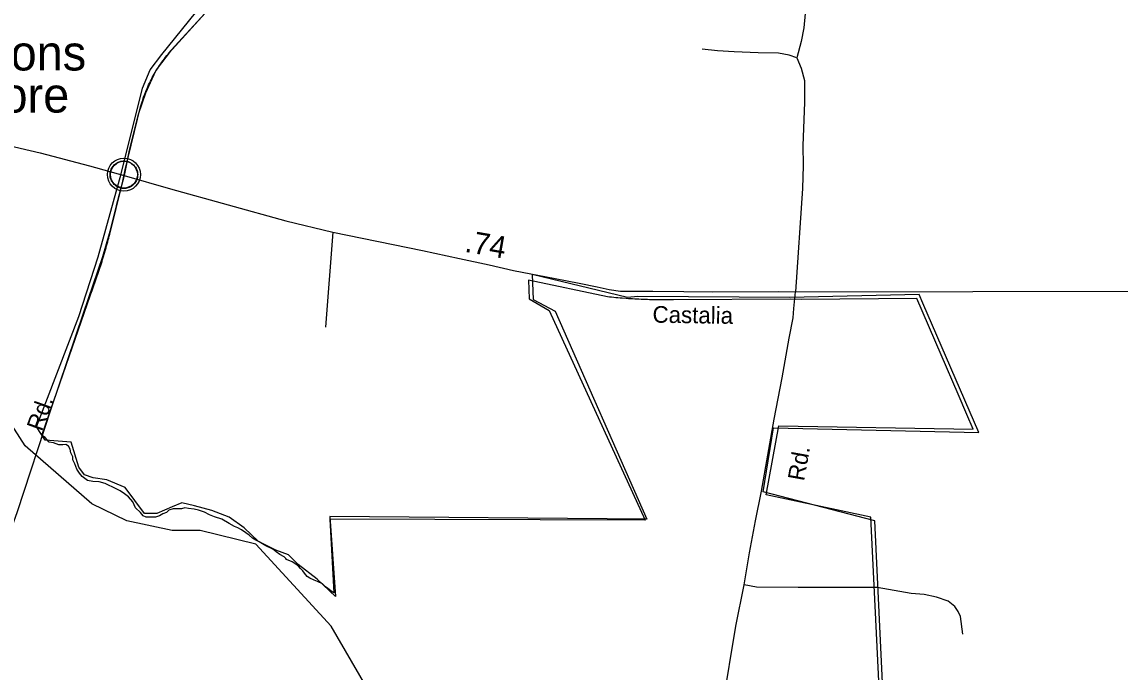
# Model space of a CAD drawing. Extents: x 2220236 to 2384410, y 720751 to 894131.
# Drawn here: x 2308575 to 2314836, y 834809 to 838516 of the extents above; entities that cross this region are included whole.
import ezdxf

# ---------------------------------------------------------------- set-up
doc = ezdxf.new("R2010")
doc.units = 0
doc.layers.add('Default', color=7, linetype='Continuous')

msp = doc.modelspace()

# ---------------------------------------------------------------- linework, layer by layer
at = {"layer": 'Default'}
for p, q in [((2310347.8, 837316.2), (2310306.2, 836774.8)), ((2309841.7, 835630.5), (2309756.5, 835691))]:
    msp.add_line(p, q, dxfattribs=at)
for points in [[(2309591.3, 835616.7), (2309432.3, 835616.8), (2309173.4, 835671.8), (2308973.2, 835768.6), (2308594.3, 836097.8), (2308374.3, 836436.6), (2308080.2, 836660.9), (2307861.2, 836907.9), (2307818.1, 837798.8), (2307507.3, 838012.6), (2307254.2, 838399.3), (2307094.3, 838547), (2306616.1, 838836), (2306379.3, 839180.7), (2306293.1, 839456.2)], [(2313728.2, 838714.1), (2313726.7, 838728.3), (2313722.3, 838767.8), (2313724.5, 838813.8), (2313713.5, 838840.1), (2313693.8, 838862), (2313665.3, 838873), (2313630.3, 838870.8), (2313595.2, 838859.8), (2313538.3, 838837.9), (2313452.9, 838809.4), (2313380.6, 838787.5), (2313282, 838778.7), (2313190, 838774.3), (2313128.7, 838767.8), (2313089.3, 838763.4), (2313067.4, 838750.2), (2313054.2, 838730.5), (2313052.1, 838684.5), (2313041.1, 838563.9), (2313032.3, 838482.8), (2313017, 838403.9), (2312992.2, 838310.4)], [(2313467.2, 834639.9), (2313415.8, 835691.1), (2312819, 835818.6), (2312890, 836212.4), (2313998, 836193.7), (2313962.2, 836276.6), (2313912.5, 836392.4), (2313815.5, 836617.2), (2313677.2, 836938.2), (2313020.2, 836933.5), (2312956.2, 836934.6), (2312289, 836930.7), (2312272.5, 836930.6), (2312248.5, 836930.6), (2312236.5, 836930.6), (2312224.5, 836930.7), (2312212.5, 836930.8), (2312200.5, 836931), (2312188.5, 836931.2), (2312176.8, 836931.5), (2312164.8, 836931.8), (2312152.8, 836932.1), (2312140.8, 836932.5), (2312128.8, 836932.9), (2312116.8, 836933.4), (2312104.8, 836933.9), (2312092.8, 836934.5), (2312080.8, 836935.1), (2312068.8, 836935.8), (2312056.8, 836936.4), (2312044.8, 836937.1), (2312032.8, 836937.9), (2312020.8, 836938.7), (2311996.8, 836940.4), (2311985, 836941.4), (2311973, 836942.4), (2311961, 836943.4), (2311949, 836944.4), (2311937, 836945.6), (2311925.2, 836946.7), (2311913.2, 836947.9), (2311462.8, 837043.1), (2311466.2, 836937.3), (2311580.2, 836870.2), (2312129, 835675.6), (2310330.5, 835680.6), (2310354, 835259.7), (2310338.2, 835269.8), (2310317.2, 835287), (2310305.2, 835294.6), (2310288.2, 835312.2), (2310259.8, 835325.8), (2310241.5, 835332.2), (2310215.8, 835344.6), (2310200.5, 835354.1), (2310186.2, 835372.6), (2310177, 835386.2), (2310164.2, 835398.6), (2310151, 835412.6), (2310131, 835428.1), (2310115.5, 835436.6), (2310084.2, 835451.3), (2310078.8, 835456.9), (2310070.8, 835464.9), (2310045.8, 835478.9), (2310024.2, 835494.9), (2310006, 835508.5), (2309966.2, 835529.2), (2309947.5, 835539.7), (2309927.2, 835550.9), (2309908.8, 835560.1), (2309890.2, 835572), (2309871.5, 835588.4), (2309851.2, 835602.4), (2309827.5, 835619.2), (2309806.8, 835630.4), (2309786.8, 835639.2), (2309756.5, 835655.2), (2309715.2, 835680.3), (2309672.5, 835693.5), (2309644.5, 835705.5), (2309616.5, 835719.9), (2309582, 835731.1), (2309557, 835737), (2309525.2, 835741.4), (2309504.2, 835744.2), (2309485.8, 835739.3), (2309462.2, 835739.3), (2309437, 835738.5), (2309413.5, 835730.9), (2309399.5, 835719.2), (2309377.5, 835710.4), (2309358.8, 835699.1), (2309336.8, 835691.5), (2309307.8, 835691.1), (2309283, 835692.2), (2309266, 835700.2), (2309251.5, 835719.1), (2309222.8, 835744.2), (2309208.2, 835779.1), (2309183, 835807.1), (2309160.8, 835825.4), (2309134.8, 835841.4), (2309090.2, 835865.4), (2309072.2, 835872.6), (2309049.5, 835884.2), (2309014.8, 835892.6), (2308978.8, 835895.3), (2308948.5, 835900.1), (2308919.2, 835923.2), (2308902.5, 835943.7), (2308887.8, 835965.7), (2308876, 835995.3), (2308866, 836018.1), (2308865.2, 836036.9), (2308854.8, 836059.4), (2308850.8, 836079.4), (2308839.8, 836096.2), (2308825.8, 836106.6), (2308808, 836104.1), (2308785.8, 836103.7), (2308756, 836114.9), (2308729.8, 836119.2), (2308707.2, 836146.5), (2308693, 836155.2), (2308689, 836157.8), (2308966, 836959.2), (2308971.8, 836974.4), (2308975.8, 836985.2), (2308979.8, 836996.1), (2308983.8, 837007.1), (2308987.8, 837017.9), (2308991.5, 837028.9), (2308995.5, 837039.8), (2308999.2, 837050.8), (2309003, 837061.8), (2309010.5, 837083.8), (2309014, 837094.8), (2309017.8, 837105.8), (2309021.2, 837116.8), (2309024.8, 837127.9), (2309028.2, 837138.9), (2309031.8, 837150), (2309035, 837161.1), (2309038.5, 837172.2), (2309051.5, 837216.7), (2309054.8, 837227.9), (2309057.8, 837239.1), (2309061, 837250.2), (2309064, 837261.4), (2309067, 837272.6), (2309070, 837283.8), (2309072.8, 837295.1), (2309075.8, 837306.3), (2309148.8, 837599.3), (2309163.2, 837672.4), (2309252, 838032.6), (2309256.5, 838048.3), (2309260, 838059.4), (2309263.5, 838070.4), (2309267.2, 838081.4), (2309271, 838092.3), (2309275.2, 838103.2), (2309279.2, 838114.1), (2309283.8, 838124.8), (2309288.2, 838135.5), (2309292.8, 838146.1), (2309297.5, 838156.7), (2309302.5, 838167.2), (2309307.8, 838177.6), (2309313, 838187.9), (2309318.2, 838198.2), (2309323.8, 838208.4), (2309329.5, 838218.5), (2309335.2, 838228.5), (2309341.2, 838238.4), (2309347.5, 838248.3), (2309353.8, 838258.1), (2309360, 838267.8), (2309366.8, 838277.4), (2309373.2, 838286.8), (2309380.2, 838296.2), (2309387, 838305.5), (2309394.2, 838314.8), (2309401.2, 838323.8), (2309408.8, 838332.8), (2309416.2, 838341.7), (2309423.8, 838350.4), (2309431.5, 838359.1), (2309750, 838711.8)], [(2313467.2, 834639.9), (2313415.8, 835691.1), (2312819, 835818.6), (2312890, 836212.4), (2313998, 836193.7), (2313962.2, 836276.6), (2313912.5, 836392.4), (2313815.5, 836617.2), (2313677.2, 836938.2), (2313020.2, 836933.5), (2312956.2, 836934.6), (2312289, 836930.7), (2312272.5, 836930.6), (2312248.5, 836930.6), (2312236.5, 836930.6), (2312224.5, 836930.7), (2312212.5, 836930.8), (2312200.5, 836931), (2312188.5, 836931.2), (2312176.8, 836931.5), (2312164.8, 836931.8), (2312152.8, 836932.1), (2312140.8, 836932.5), (2312128.8, 836932.9), (2312116.8, 836933.4), (2312104.8, 836933.9), (2312092.8, 836934.5), (2312080.8, 836935.1), (2312068.8, 836935.8), (2312056.8, 836936.4), (2312044.8, 836937.1), (2312032.8, 836937.9), (2312020.8, 836938.7), (2311996.8, 836940.4), (2311985, 836941.4), (2311973, 836942.4), (2311961, 836943.4), (2311949, 836944.4), (2311937, 836945.6), (2311925.2, 836946.7), (2311913.2, 836947.9), (2311462.8, 837043.1), (2311466.2, 836937.3), (2311580.2, 836870.2), (2312129, 835675.6), (2310330.5, 835680.6), (2310354, 835259.7), (2310338.2, 835269.8), (2310317.2, 835287), (2310305.2, 835294.6), (2310288.2, 835312.2), (2310259.8, 835325.8), (2310241.5, 835332.2), (2310215.8, 835344.6), (2310200.5, 835354.1), (2310186.2, 835372.6), (2310177, 835386.2), (2310164.2, 835398.6), (2310151, 835412.6), (2310131, 835428.1), (2310115.5, 835436.6), (2310084.2, 835451.3), (2310078.8, 835456.9), (2310070.8, 835464.9), (2310045.8, 835478.9), (2310024.2, 835494.9), (2310006, 835508.5), (2309966.2, 835529.2), (2309947.5, 835539.7), (2309927.2, 835550.9), (2309908.8, 835560.1), (2309890.2, 835572), (2309871.5, 835588.4), (2309851.2, 835602.4), (2309827.5, 835619.2), (2309806.8, 835630.4), (2309786.8, 835639.2), (2309756.5, 835655.2), (2309715.2, 835680.3), (2309672.5, 835693.5), (2309644.5, 835705.5), (2309616.5, 835719.9), (2309582, 835731.1), (2309557, 835737), (2309525.2, 835741.4), (2309504.2, 835744.2), (2309485.8, 835739.3), (2309462.2, 835739.3), (2309437, 835738.5), (2309413.5, 835730.9), (2309399.5, 835719.2), (2309377.5, 835710.4), (2309358.8, 835699.1), (2309336.8, 835691.5), (2309307.8, 835691.1), (2309283, 835692.2), (2309266, 835700.2), (2309251.5, 835719.1), (2309222.8, 835744.2), (2309208.2, 835779.1), (2309183, 835807.1), (2309160.8, 835825.4), (2309134.8, 835841.4), (2309090.2, 835865.4), (2309072.2, 835872.6), (2309049.5, 835884.2), (2309014.8, 835892.6), (2308978.8, 835895.3), (2308948.5, 835900.1), (2308919.2, 835923.2), (2308902.5, 835943.7), (2308887.8, 835965.7), (2308876, 835995.3), (2308866, 836018.1), (2308865.2, 836036.9), (2308854.8, 836059.4), (2308850.8, 836079.4), (2308839.8, 836096.2), (2308825.8, 836106.6), (2308808, 836104.1), (2308785.8, 836103.7), (2308756, 836114.9), (2308729.8, 836119.2), (2308707.2, 836146.5), (2308693, 836155.2), (2308689, 836157.8), (2308966, 836959.2), (2308971.8, 836974.4), (2308975.8, 836985.2), (2308979.8, 836996.1), (2308983.8, 837007.1), (2308987.8, 837017.9), (2308991.5, 837028.9), (2308995.5, 837039.8), (2308999.2, 837050.8), (2309003, 837061.8), (2309010.5, 837083.8), (2309014, 837094.8), (2309017.8, 837105.8), (2309021.2, 837116.8), (2309024.8, 837127.9), (2309028.2, 837138.9), (2309031.8, 837150), (2309035, 837161.1), (2309038.5, 837172.2), (2309051.5, 837216.7), (2309054.8, 837227.9), (2309057.8, 837239.1), (2309061, 837250.2), (2309064, 837261.4), (2309067, 837272.6), (2309070, 837283.8), (2309072.8, 837295.1), (2309075.8, 837306.3), (2309148.8, 837599.3), (2309163.2, 837672.4), (2309252, 838032.6), (2309256.5, 838048.3), (2309260, 838059.4), (2309263.5, 838070.4), (2309267.2, 838081.4), (2309271, 838092.3), (2309275.2, 838103.2), (2309279.2, 838114.1), (2309283.8, 838124.8), (2309288.2, 838135.5), (2309292.8, 838146.1), (2309297.5, 838156.7), (2309302.5, 838167.2), (2309307.8, 838177.6), (2309313, 838187.9), (2309318.2, 838198.2), (2309323.8, 838208.4), (2309329.5, 838218.5), (2309335.2, 838228.5), (2309341.2, 838238.4), (2309347.5, 838248.3), (2309353.8, 838258.1), (2309360, 838267.8), (2309366.8, 838277.4), (2309373.2, 838286.8), (2309380.2, 838296.2), (2309387, 838305.5), (2309394.2, 838314.8), (2309401.2, 838323.8), (2309408.8, 838332.8), (2309416.2, 838341.7), (2309423.8, 838350.4), (2309431.5, 838359.1), (2309750, 838711.8)], [(2309756.5, 835691), (2309657.7, 835729.5), (2309558.8, 835757), (2309487.4, 835773.4), (2309432.4, 835751.5), (2309344.6, 835713), (2309273.1, 835713), (2309163.3, 835861.4), (2309058.9, 835905.4), (2308982, 835916.4), (2308932.6, 835932.9), (2308899.6, 835976.8), (2308855.7, 836119.8), (2308707.4, 836130.8), (2308657.9, 836207.7), (2308899.6, 836836), (2309009.5, 837176.8), (2309141.3, 837649.6), (2309262.2, 838138.8), (2309306.1, 838243.3), (2309372, 838331.2), (2309564.3, 838567.6)], [(2309617.2, 838565), (2309426.7, 838354.6), (2309341.2, 838242.9), (2309316, 838190.3), (2309279.9, 838109.2), (2309238.3, 837988.6), (2309185.7, 837784.8), (2309157.3, 837640.5)], [(2312992.2, 838310.4), (2312950.2, 838326.7), (2312887.8, 838338.2), (2312771.7, 838340.4), (2312635.4, 838345.9), (2312541.2, 838350.3), (2312454.1, 838360.1)], [(2312992.2, 838310.4), (2313017, 838252), (2313036, 838181.9), (2313036, 838056.2), (2313027.2, 837812.2), (2313028.9, 837697.7), (2313026.3, 837565.7), (2312985.6, 836976.5)], [(2305927.8, 837770.1), (2306043.1, 837768.3), (2306243.5, 837780.7), (2306474.9, 837802), (2306762.2, 837828.6), (2307062, 837853.5), (2307249.9, 837867.7), (2307428.2, 837881.9), (2307623.3, 837892.5), (2307853.8, 837897.8), (2307983.3, 837892.5), (2308077.3, 837885.4), (2308194.3, 837864.1), (2308343.3, 837842.8), (2308475.4, 837816.2), (2308679.4, 837770.1), (2308959.6, 837695.5), (2309157.3, 837640.5)], [(2309157.3, 837640.5), (2309137.8, 837560.7), (2309113, 837466.6), (2309075.7, 837321.1), (2309035, 837177.3), (2308925, 836852.6), (2308739.7, 836307.8), (2308547.2, 835722.1), (2308439.9, 835424), (2308361.9, 835202.2), (2308283, 834994.6), (2308219.2, 834808.2)], [(2309157.3, 837640.5), (2309421.4, 837563.8), (2310079.5, 837381.9), (2310347.8, 837316.2), (2310859.3, 837213.2), (2311069.5, 837167.1), (2311238.2, 837129.9), (2311378.3, 837099.2), (2311616, 837053.2), (2311751.8, 837026.9), (2311854.7, 837005), (2311922.6, 836989.6), (2311988.3, 836980.8), (2312051.8, 836980.8), (2312172.3, 836980.8), (2312349.7, 836978.7), (2312509.6, 836976.5), (2312886.3, 836977.9), (2312985.6, 836976.5)], [(2313486.9, 834626.8), (2313437.5, 835671.2), (2312800.3, 835836.1), (2312860.7, 836202.2), (2314030.7, 836174.7), (2313712.1, 836911.3), (2313690.2, 836960.8), (2312954.1, 836944.3), (2312086.2, 836949.8), (2312028, 836944.3), (2311484.1, 837076.2), (2311489.6, 836933.3), (2311616, 836867.4), (2312137.8, 835680), (2310330.6, 835696.5), (2310363.5, 835240.2), (2310259.2, 835339.2), (2310149.3, 835421.6), (2310094.4, 835476.6), (2310023, 835504.1), (2309924.1, 835553.6), (2309841.7, 835630.5)], [(2312570.3, 834621.9), (2312645.5, 835070.6), (2312693.6, 835306.4), (2312722.8, 835489.3), (2312757, 835671.6), (2312791.1, 835839.8), (2312864.7, 836250.6), (2312910.1, 836486.9), (2312949.6, 836713.2), (2312972.3, 836829.4), (2312975.7, 836881.4), (2312985.6, 836976.5)], [(2312985.6, 836976.5), (2315007.2, 836979.9)], [(2312591.5, 830786.9), (2312440.5, 830908.7), (2312329.4, 831117.5), (2312225.4, 831549.7), (2312140.3, 831680.8), (2311830.5, 831901.2), (2311618.5, 832184.6), (2311507.3, 832439.4), (2311455.4, 832624.3), (2311458.3, 833113.5), (2311490.3, 833298.5), (2311472.5, 833422.5), (2311403.4, 833596.9), (2310881.3, 834133.4), (2310618.4, 834588.8), (2310338.3, 835069.6), (2309908.3, 835537.8), (2309591.3, 835616.7)], [(2313939.5, 835024.5), (2313926.3, 835126.4), (2313912, 835154.2), (2313893.8, 835181.9), (2313855.3, 835213.5), (2313789.2, 835234.8), (2313719, 835250.2), (2313645.1, 835257.3), (2313451.4, 835291.1), (2313000.2, 835291.1), (2312763.7, 835293.3), (2312693.6, 835306.4)]]:
    msp.add_lwpolyline(points, dxfattribs=at)
msp.add_lwpolyline([(2309079.1, 837657.6), (2309080.1, 837663.2), (2309081.9, 837669.8), (2309084.8, 837677), (2309087.7, 837682.7), (2309091.1, 837688.5), (2309094.8, 837693.6), (2309098.8, 837698), (2309103.4, 837702.5), (2309108.9, 837707.1), (2309114.3, 837710.8), (2309119.2, 837713.7), (2309124.3, 837716.1), (2309129.7, 837718.4), (2309135.4, 837720.2), (2309139.7, 837721.4), (2309144.5, 837722.1), (2309148.7, 837722.8), (2309155, 837723.1), (2309159.5, 837723), (2309165.1, 837722.7), (2309170, 837722), (2309174.9, 837721), (2309180, 837719.6), (2309185.1, 837717.7), (2309191.8, 837714.8), (2309198, 837711.3), (2309203.1, 837707.7), (2309208.3, 837703.7), (2309211.6, 837700.6), (2309215.7, 837696.2), (2309219.6, 837691.5), (2309222.6, 837686.9), (2309225.8, 837681.9), (2309228.2, 837676.7), (2309230.3, 837671.7), (2309231.8, 837666.7), (2309233.1, 837662.1), (2309234.2, 837656.1), (2309234.8, 837651.4), (2309235.1, 837645.4), (2309234.9, 837639.6), (2309234.3, 837633.9), (2309233.4, 837628.4), (2309231.7, 837622.2), (2309229.9, 837616.4), (2309227.6, 837611.3), (2309224.4, 837605.3), (2309221.1, 837600), (2309217.7, 837595.3), (2309213.5, 837590.6), (2309208.2, 837585.6), (2309203.1, 837581.5), (2309198.1, 837578), (2309193.8, 837575.5), (2309187, 837572.3), (2309179.8, 837569.6), (2309173.9, 837568.1), (2309167.3, 837566.8), (2309162.9, 837566.4), (2309158.4, 837566.1), (2309152.8, 837566.1), (2309148.5, 837566.5), (2309142.9, 837567.2), (2309137, 837568.6), (2309132.4, 837569.9), (2309127.2, 837571.7), (2309122.6, 837573.7), (2309118.7, 837576), (2309111.9, 837580), (2309106.3, 837584.3), (2309101.4, 837588.8), (2309096.9, 837593.7), (2309093.8, 837597.6), (2309090.8, 837601.8), (2309086.7, 837608.9), (2309085, 837612.4), (2309083.2, 837616.5), (2309080.7, 837624.6), (2309079.1, 837631.7), (2309078.4, 837636.9), (2309078.1, 837643.2), (2309078, 837647.9), (2309078.6, 837654.3)], close=True, dxfattribs=at)
for centre, radius in [((2309156.7, 837645.2), 94.3), ((2309156.5, 837645.5), 76.7)]:
    msp.add_circle(centre, radius, dxfattribs=at)

# ---------------------------------------------------------------- texts
for s, p in [('Suttons', (2308034.6, 838239.2)), ('Store', (2308205.9, 837999.2))]:
    msp.add_text(s, height=200, dxfattribs=at).set_placement(p)
for s, height, rotation, p in [('.74', 125, 350.15987, (2311095.1, 837205.8)), ('Castalia', 95, 359.12982, (2312169.8, 836801.2)), ('Rd.', 95, 70.30081, (2308689.3, 836176.8)), ('Rd.', 95, 79.8422, (2313034.1, 835894.4))]:
    msp.add_text(s, height=height, rotation=rotation, dxfattribs=at).set_placement(p)

doc.saveas('drawing.dxf')
